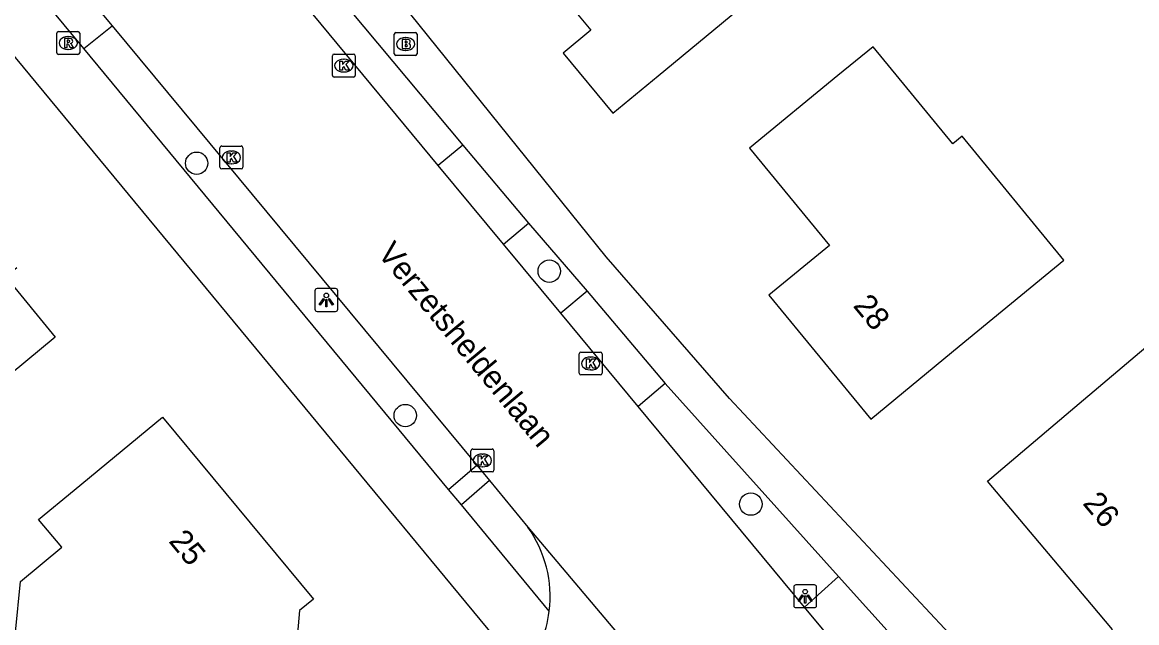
# Model space of a CAD drawing. Extents: x 157321 to 158827, y 386650 to 388532.
# Drawn here: x 158281.38 to 158330.04, y 387386.68 to 387412.91 of the extents above; entities that cross this region are included whole.
import ezdxf

# ---------------------------------------------------------------- set-up
doc = ezdxf.new("R2010")
doc.units = 0
for name, color, linetype in [('IMGEO_Boom', 7, 'Continuous'), ('IMGEO_Brandkraan', 7, 'Continuous'), ('IMGEO_Kolk', 7, 'Continuous'), ('IMGEO_Lichtpunt', 7, 'Continuous'), ('IMGEO_Openbare_ruimte_label', 7, 'Continuous'), ('IMGEO_Pand', 7, 'Continuous'), ('IMGEO_Pand_nummerreeks', 7, 'Continuous'), ('IMGEO_Rijbaan_lokaal_gesloten', 7, 'Continuous'), ('IMGEO_Rioolput', 7, 'Continuous'), ('IMGEO_Voetpad_open', 7, 'Continuous')]:
    doc.layers.add(name, color=color, linetype=linetype)

msp = doc.modelspace()

# ---------------------------------------------------------------- linework, layer by layer
at = {"layer": 'IMGEO_Boom'}
for centre in [(158288.99, 387406.748), (158304.388, 387402.035), (158298.1, 387395.726), (158313.189, 387391.859)]:
    msp.add_circle(centre, 0.489, dxfattribs=at)
at = {"layer": 'IMGEO_Brandkraan'}
for p, q in [((158297.616, 387411.533), (158297.616, 387412.385)), ((158297.691, 387412.459), (158298.543, 387412.459)), ((158298.617, 387412.385), (158298.617, 387411.533)), ((158298.104, 387412.239), (158298.129, 387412.239)), ((158298.543, 387411.459), (158297.691, 387411.459)), ((158298.127, 387411.679), (158298.102, 387411.679))]:
    msp.add_line(p, q, dxfattribs=at)
for points in [[(158297.616, 387411.533), (158297.616, 387412.385)], [(158297.691, 387412.459), (158298.543, 387412.459)], [(158298.617, 387412.385), (158298.617, 387411.533)], [(158297.964, 387412.159), (158297.964, 387411.759), (158298.177, 387411.759)], [(158298.195, 387412.159), (158297.964, 387412.159)], [(158298.143, 387412.078), (158298.089, 387412.078), (158298.089, 387412.002)], [(158298.089, 387412.002), (158298.142, 387412.002)], [(158298.151, 387411.926), (158298.089, 387411.926), (158298.089, 387411.845)], [(158298.543, 387411.459), (158297.691, 387411.459)], [(158298.089, 387411.845), (158298.151, 387411.845)]]:
    msp.add_lwpolyline(points, dxfattribs=at)
for centre, radius, start, end in [((158297.693, 387412.383), 0.0765, 91.552, 178.448), ((158297.693, 387412.383), 0.0765, 91.552, 178.448), ((158298.541, 387412.383), 0.0765, 1.552, 88.448), ((158298.541, 387412.383), 0.0765, 1.552, 88.448), ((158298.144, 387412.04), 0.0379, 267.8285, 90.9355), ((158298.152, 387411.885), 0.0404, 269.8759, 90.5077), ((158298.199, 387412.014), 0.145, 59.4692, 91.5367), ((158298.224, 387412.061), 0.0922, 285.5137, 58.1501), ((158298.229, 387411.869), 0.105, 301.3115, 78.989), ((158297.693, 387411.535), 0.0765, 181.552, 268.448), ((158297.693, 387411.535), 0.0765, 181.552, 268.448), ((158298.183, 387412.01), 0.251, 268.6676, 293.5347), ((158298.541, 387411.535), 0.0765, 271.552, 358.448), ((158298.541, 387411.535), 0.0765, 271.552, 358.448)]:
    msp.add_arc(centre, radius, start, end, dxfattribs=at)
for centre, major_axis, ratio, start_param, end_param in [((158298.103, 387411.959), (-0.387, 0.002), 0.722429, 4.712389, 7.853982), ((158298.128, 387411.959), (-0.39, 0.002), 0.717154, 1.570796, 4.712389)]:
    msp.add_ellipse(centre, major_axis=major_axis, ratio=ratio, start_param=start_param, end_param=end_param, dxfattribs=at)
at = {"layer": 'IMGEO_Kolk'}
for p, q in [((158294.916, 387410.589), (158294.916, 387411.441)), ((158294.991, 387411.515), (158295.843, 387411.515)), ((158295.917, 387411.441), (158295.917, 387410.589)), ((158295.404, 387411.295), (158295.429, 387411.295)), ((158295.843, 387410.515), (158294.991, 387410.515)), ((158295.427, 387410.735), (158295.402, 387410.735)), ((158290.008, 387406.576), (158290.008, 387407.428)), ((158290.083, 387407.502), (158290.935, 387407.502)), ((158290.496, 387407.282), (158290.521, 387407.282)), ((158291.009, 387407.428), (158291.009, 387406.576)), ((158290.519, 387406.722), (158290.494, 387406.722)), ((158290.935, 387406.502), (158290.083, 387406.502)), ((158305.694, 387397.576), (158305.694, 387398.428)), ((158305.769, 387398.502), (158306.621, 387398.502)), ((158306.182, 387398.282), (158306.207, 387398.282)), ((158306.695, 387398.428), (158306.695, 387397.576)), ((158306.621, 387397.502), (158305.769, 387397.502)), ((158306.205, 387397.722), (158306.18, 387397.722)), ((158300.968, 387393.34), (158300.968, 387394.192)), ((158301.043, 387394.266), (158301.895, 387394.266)), ((158301.456, 387394.046), (158301.481, 387394.046)), ((158301.969, 387394.192), (158301.969, 387393.34)), ((158301.479, 387393.486), (158301.454, 387393.486)), ((158301.895, 387393.266), (158301.043, 387393.266))]:
    msp.add_line(p, q, dxfattribs=at)
for points in [[(158294.916, 387410.589), (158294.916, 387411.441)], [(158294.991, 387411.515), (158295.843, 387411.515)], [(158295.917, 387411.441), (158295.917, 387410.589)], [(158295.237, 387411.215), (158295.36, 387411.215), (158295.36, 387411.064), (158295.49, 387411.215), (158295.654, 387411.215), (158295.508, 387411.064), (158295.661, 387410.815), (158295.509, 387410.815), (158295.424, 387410.979), (158295.36, 387410.912), (158295.36, 387410.815), (158295.237, 387410.815), (158295.237, 387411.215)], [(158295.843, 387410.515), (158294.991, 387410.515)], [(158290.008, 387406.576), (158290.008, 387407.428)], [(158290.083, 387407.502), (158290.935, 387407.502)], [(158290.329, 387407.202), (158290.452, 387407.202), (158290.452, 387407.051), (158290.582, 387407.202), (158290.746, 387407.202), (158290.6, 387407.051), (158290.753, 387406.802), (158290.601, 387406.802), (158290.516, 387406.966), (158290.452, 387406.899), (158290.452, 387406.802), (158290.329, 387406.802), (158290.329, 387407.202)], [(158291.009, 387407.428), (158291.009, 387406.576)], [(158290.935, 387406.502), (158290.083, 387406.502)], [(158305.694, 387397.576), (158305.694, 387398.428)], [(158305.769, 387398.502), (158306.621, 387398.502)], [(158306.695, 387398.428), (158306.695, 387397.576)], [(158306.015, 387398.202), (158306.138, 387398.202), (158306.138, 387398.051), (158306.268, 387398.202), (158306.432, 387398.202), (158306.286, 387398.051), (158306.439, 387397.802), (158306.287, 387397.802), (158306.202, 387397.966), (158306.138, 387397.899), (158306.138, 387397.802), (158306.015, 387397.802), (158306.015, 387398.202)], [(158306.621, 387397.502), (158305.769, 387397.502)], [(158300.968, 387393.34), (158300.968, 387394.192)], [(158301.043, 387394.266), (158301.895, 387394.266)], [(158301.289, 387393.966), (158301.412, 387393.966), (158301.412, 387393.815), (158301.542, 387393.966), (158301.706, 387393.966), (158301.56, 387393.815), (158301.713, 387393.566), (158301.561, 387393.566), (158301.476, 387393.73), (158301.412, 387393.663), (158301.412, 387393.566), (158301.289, 387393.566), (158301.289, 387393.966)], [(158301.969, 387394.192), (158301.969, 387393.34)], [(158301.895, 387393.266), (158301.043, 387393.266)]]:
    msp.add_lwpolyline(points, dxfattribs=at)
for centre, start, end in [((158294.993, 387411.439), 91.552, 178.448), ((158294.993, 387411.439), 91.552, 178.448), ((158295.841, 387411.439), 1.552, 88.448), ((158295.841, 387411.439), 1.552, 88.448), ((158294.993, 387410.591), 181.552, 268.448), ((158294.993, 387410.591), 181.552, 268.448), ((158295.841, 387410.591), 271.552, 358.448), ((158295.841, 387410.591), 271.552, 358.448), ((158290.085, 387407.426), 91.552, 178.448), ((158290.085, 387407.426), 91.552, 178.448), ((158290.933, 387407.426), 1.552, 88.448), ((158290.933, 387407.426), 1.552, 88.448), ((158290.085, 387406.578), 181.552, 268.448), ((158290.085, 387406.578), 181.552, 268.448), ((158290.933, 387406.578), 271.552, 358.448), ((158290.933, 387406.578), 271.552, 358.448), ((158305.771, 387398.426), 91.552, 178.448), ((158305.771, 387398.426), 91.552, 178.448), ((158306.619, 387398.426), 1.552, 88.448), ((158306.619, 387398.426), 1.552, 88.448), ((158305.771, 387397.578), 181.552, 268.448), ((158305.771, 387397.578), 181.552, 268.448), ((158306.619, 387397.578), 271.552, 358.448), ((158306.619, 387397.578), 271.552, 358.448), ((158301.045, 387394.19), 91.552, 178.448), ((158301.045, 387394.19), 91.552, 178.448), ((158301.893, 387394.19), 1.552, 88.448), ((158301.893, 387394.19), 1.552, 88.448), ((158301.045, 387393.342), 181.552, 268.448), ((158301.045, 387393.342), 181.552, 268.448), ((158301.893, 387393.342), 271.552, 358.448), ((158301.893, 387393.342), 271.552, 358.448)]:
    msp.add_arc(centre, 0.0765, start, end, dxfattribs=at)
for centre, major_axis, ratio, start_param, end_param in [((158295.403, 387411.015), (-0.387, 0.002), 0.722429, 4.712389, 7.853982), ((158295.428, 387411.015), (-0.39, 0.002), 0.717154, 1.570796, 4.712389), ((158290.495, 387407.002), (-0.387, 0.002), 0.722429, 4.712389, 7.853982), ((158290.52, 387407.002), (-0.39, 0.002), 0.717154, 1.570796, 4.712389), ((158306.181, 387398.002), (-0.387, 0.002), 0.722429, 4.712389, 7.853982), ((158306.206, 387398.002), (-0.39, 0.002), 0.717154, 1.570796, 4.712389), ((158301.455, 387393.766), (-0.387, 0.002), 0.722429, 4.712389, 7.853982), ((158301.48, 387393.766), (-0.39, 0.002), 0.717154, 1.570796, 4.712389)]:
    msp.add_ellipse(centre, major_axis=major_axis, ratio=ratio, start_param=start_param, end_param=end_param, dxfattribs=at)
at = {"layer": 'IMGEO_Lichtpunt'}
for p, q in [((158295.057, 387401.272), (158294.249, 387401.272)), ((158295.057, 387401.272), (158294.249, 387401.272)), ((158294.155, 387401.177), (158294.155, 387400.37)), ((158294.155, 387401.177), (158294.155, 387400.37)), ((158295.151, 387400.37), (158295.151, 387401.177)), ((158295.151, 387400.37), (158295.151, 387401.177)), ((158294.249, 387400.276), (158295.057, 387400.276)), ((158294.249, 387400.276), (158295.057, 387400.276)), ((158315.063, 387388.237), (158315.063, 387387.43)), ((158315.063, 387388.237), (158315.063, 387387.43)), ((158315.965, 387388.332), (158315.157, 387388.332)), ((158315.965, 387388.332), (158315.157, 387388.332)), ((158316.059, 387387.43), (158316.059, 387388.237)), ((158316.059, 387387.43), (158316.059, 387388.237)), ((158315.157, 387387.336), (158315.965, 387387.336)), ((158315.157, 387387.336), (158315.965, 387387.336))]:
    msp.add_line(p, q, dxfattribs=at)
for points in [[(158294.529, 387400.841), (158294.568, 387400.813), (158294.38, 387400.551), (158294.342, 387400.578), (158294.529, 387400.841)], [(158294.631, 387400.793), (158294.678, 387400.793), (158294.678, 387400.471), (158294.631, 387400.471), (158294.631, 387400.793)], [(158294.741, 387400.813), (158294.779, 387400.84), (158294.966, 387400.578), (158294.927, 387400.55), (158294.741, 387400.813)], [(158315.437, 387387.901), (158315.476, 387387.873), (158315.288, 387387.611), (158315.25, 387387.638), (158315.437, 387387.901)], [(158315.539, 387387.853), (158315.586, 387387.853), (158315.586, 387387.531), (158315.539, 387387.531), (158315.539, 387387.853)], [(158315.649, 387387.873), (158315.687, 387387.9), (158315.874, 387387.638), (158315.835, 387387.61), (158315.649, 387387.873)]]:
    msp.add_lwpolyline(points, dxfattribs=at)
for centre in [(158294.654, 387400.975), (158315.562, 387388.035)]:
    msp.add_circle(centre, 0.0994, dxfattribs=at)
for centre, start, end in [((158294.249, 387401.177), 90, 180), ((158294.249, 387401.177), 90, 180), ((158295.057, 387401.177), 0, 90), ((158295.057, 387401.177), 0, 90), ((158294.249, 387400.37), 180, 270), ((158294.249, 387400.37), 180, 270), ((158295.057, 387400.37), 270, 0), ((158295.057, 387400.37), 270, 360), ((158315.157, 387388.237), 90, 180), ((158315.157, 387388.237), 90, 180), ((158315.965, 387388.237), 0, 90), ((158315.965, 387388.237), 0, 90), ((158315.157, 387387.43), 180, 270), ((158315.157, 387387.43), 180, 270), ((158315.965, 387387.43), 270, 0), ((158315.965, 387387.43), 270, 360)]:
    msp.add_arc(centre, 0.0946, start, end, dxfattribs=at)
at = {"layer": 'IMGEO_Pand'}
for points in [[(158300.293, 387420.079), (158298.89, 387418.92), (158303.08, 387413.83), (158304.31, 387414.85), (158306.205, 387412.556), (158305.001, 387411.561), (158307.166, 387408.939), (158309.14, 387410.57), (158312.995, 387413.755), (158317.375, 387417.374), (158311.784, 387424.14), (158308.862, 387421.726), (158306.194, 387424.955), (158302.745, 387422.105)], [(158322.287, 387398.753), (158326.85, 387402.52), (158322.411, 387407.925), (158322.017, 387407.602), (158318.536, 387411.841), (158316.995, 387410.576), (158313.131, 387407.402), (158316.619, 387403.155), (158313.97, 387400.98), (158318.43, 387395.57), (158322.287, 387398.753)], [(158281.14, 387402.177), (158280.657, 387401.787), (158282.812, 387399.146), (158278.958, 387395.962), (158274.66, 387392.41), (158272.366, 387395.198), (158271.618, 387394.583), (158270.45, 387395.544), (158269.811, 387396.192), (158269.074, 387397.298), (158268.706, 387397.978), (158268.389, 387398.954), (158268.918, 387399.388), (158264.58, 387404.66), (158265.413, 387405.348), (158269.268, 387408.531)], [(158336.422, 387392.76), (158339.391, 387395.257), (158341.707, 387392.502), (158342.609, 387391.468), (158340.413, 387389.702), (158335.894, 387386.067), (158335.094, 387386.941), (158334.057, 387386.069), (158330.23, 387382.85), (158327.971, 387385.523), (158328.988, 387386.383), (158328.069, 387387.47), (158323.52, 387392.86), (158327.338, 387396.09), (158333.07, 387400.94), (158335.354, 387398.224), (158333.288, 387396.486), (158336.422, 387392.76)], [(158287.493, 387395.662), (158294.086, 387387.709), (158293.48, 387387.209), (158293.321, 387385.366), (158293.812, 387384.751), (158278.08, 387371.701), (158274.89, 387375.551), (158273.6, 387377.107), (158282.535, 387384.51), (158281.087, 387386.258), (158281.295, 387388.481), (158283.096, 387389.973), (158282.091, 387391.186), (158283.643, 387392.472), (158287.493, 387395.662)]]:
    msp.add_lwpolyline(points, dxfattribs=at)
at = {"layer": 'IMGEO_Rijbaan_lokaal_gesloten'}
for points in [[(158299.543, 387406.653), (158284.207, 387425.19)], [(158281.92, 387416.821), (158285.302, 387412.755)], [(158285.302, 387412.755), (158301.222, 387393.553)], [(158302.393, 387403.214), (158299.543, 387406.653)], [(158304.886, 387400.206), (158302.393, 387403.214)], [(158308.266, 387396.127), (158304.886, 387400.206)], [(158315.535, 387387.356), (158308.266, 387396.127)], [(158301.222, 387393.553), (158301.78, 387392.888)], [(158301.78, 387392.888), (158303.454, 387390.847)], [(158303.454, 387390.847), (158312.932, 387379.629), (158313.299, 387378.922)], [(158318.604, 387383.657), (158315.535, 387387.356)]]:
    msp.add_lwpolyline(points, dxfattribs=at)
for centre, radius, start, end in [((158299.224, 387387.82), 5.201, 352.9412, 35.5868), ((158299.244, 387387.816), 5.181, 320.6932, 352.9619)]:
    msp.add_arc(centre, radius, start, end, dxfattribs=at)
at = {"layer": 'IMGEO_Rioolput'}
for p, q in [((158282.882, 387411.574), (158282.882, 387412.426)), ((158282.957, 387412.5), (158283.809, 387412.5)), ((158283.883, 387412.426), (158283.883, 387411.574)), ((158283.37, 387412.28), (158283.395, 387412.28)), ((158283.809, 387411.5), (158282.957, 387411.5)), ((158283.393, 387411.72), (158283.368, 387411.72))]:
    msp.add_line(p, q, dxfattribs=at)
for points in [[(158282.882, 387411.574), (158282.882, 387412.426)], [(158282.957, 387412.5), (158283.809, 387412.5)], [(158283.883, 387412.426), (158283.883, 387411.574)], [(158283.471, 387412.198), (158283.219, 387412.2), (158283.219, 387411.8)], [(158283.219, 387411.8), (158283.343, 387411.8), (158283.343, 387411.962), (158283.354, 387411.962)], [(158283.397, 387412.119), (158283.343, 387412.119), (158283.343, 387412.038)], [(158283.343, 387412.038), (158283.395, 387412.038)], [(158283.401, 387411.933), (158283.472, 387411.8), (158283.612, 387411.8), (158283.547, 387411.926)], [(158283.809, 387411.5), (158282.957, 387411.5)]]:
    msp.add_lwpolyline(points, dxfattribs=at)
for centre, radius, start, end in [((158282.959, 387412.424), 0.0765, 91.552, 178.448), ((158282.959, 387412.424), 0.0765, 91.552, 178.448), ((158283.807, 387412.424), 0.0765, 1.552, 88.448), ((158283.807, 387412.424), 0.0765, 1.552, 88.448), ((158283.353, 387411.909), 0.0533, 26.0293, 88.6989), ((158283.379, 387412.227), 0.19, 274.7715, 282.9687), ((158283.403, 387412.023), 0.0964, 77.0061, 93.1865), ((158283.417, 387412.08), 0.0378, 276.6634, 79.6772), ((158283.47, 387412.088), 0.109, 350.3612, 89.416), ((158283.468, 387412.088), 0.112, 277.5842, 350.9817), ((158283.452, 387411.873), 0.108, 29.5134, 73.7905), ((158282.959, 387411.576), 0.0765, 181.552, 268.448), ((158282.959, 387411.576), 0.0765, 181.552, 268.448), ((158283.807, 387411.576), 0.0765, 271.552, 358.448), ((158283.807, 387411.576), 0.0765, 271.552, 358.448)]:
    msp.add_arc(centre, radius, start, end, dxfattribs=at)
for centre, major_axis, ratio, start_param, end_param in [((158283.369, 387412), (-0.387, 0.002), 0.722429, 4.712389, 7.853982), ((158283.394, 387412), (-0.39, 0.002), 0.717154, 1.570796, 4.712389)]:
    msp.add_ellipse(centre, major_axis=major_axis, ratio=ratio, start_param=start_param, end_param=end_param, dxfattribs=at)
at = {"layer": 'IMGEO_Voetpad_open'}
for points in [[(158322.266, 387385.753), (158312.256, 387396.466), (158306.873, 387402.666), (158292.905, 387420.025), (158240, 387483.798)], [(158301.99, 387386.063), (158254.042, 387444.081), (158241.216, 387459.524), (158231.056, 387471.796)], [(158285.19, 387425.998), (158300.61, 387407.534)], [(158284.067, 387411.76), (158280.706, 387415.819)], [(158284.067, 387411.76), (158285.302, 387412.755)], [(158299.994, 387392.491), (158284.067, 387411.76)], [(158300.61, 387407.534), (158299.543, 387406.653)], [(158300.61, 387407.534), (158303.476, 387404.128)], [(158302.393, 387403.214), (158303.476, 387404.128)], [(158303.476, 387404.128), (158306.045, 387401.158)], [(158306.045, 387401.158), (158304.886, 387400.206)], [(158306.045, 387401.158), (158309.442, 387397.129)], [(158309.442, 387397.129), (158308.266, 387396.127)], [(158317.023, 387388.693), (158309.442, 387397.129)], [(158299.994, 387392.491), (158301.222, 387393.553)], [(158300.548, 387391.831), (158299.994, 387392.491)], [(158301.78, 387392.888), (158300.548, 387391.831)], [(158304.386, 387387.181), (158300.548, 387391.831)], [(158315.535, 387387.356), (158317.023, 387388.693)], [(158317.023, 387388.693), (158319.664, 387385.756), (158320.289, 387385.058)]]:
    msp.add_lwpolyline(points, dxfattribs=at)

# ---------------------------------------------------------------- texts
at = {"layer": 'IMGEO_Openbare_ruimte_label'}
msp.add_text('Verzetsheldenlaan', height=1, rotation=309.6883, dxfattribs=at).set_placement((158296.852, 387402.786))
at = {"layer": 'IMGEO_Pand_nummerreeks'}
for s, rotation, p in [('28', 309.5021, (158317.621, 387400.513)), ('26', 310.1717, (158327.646, 387391.878)), ('25', 309.6586, (158287.737, 387390.229))]:
    msp.add_text(s, height=1, rotation=rotation, dxfattribs=at).set_placement(p)

doc.saveas('drawing.dxf')
